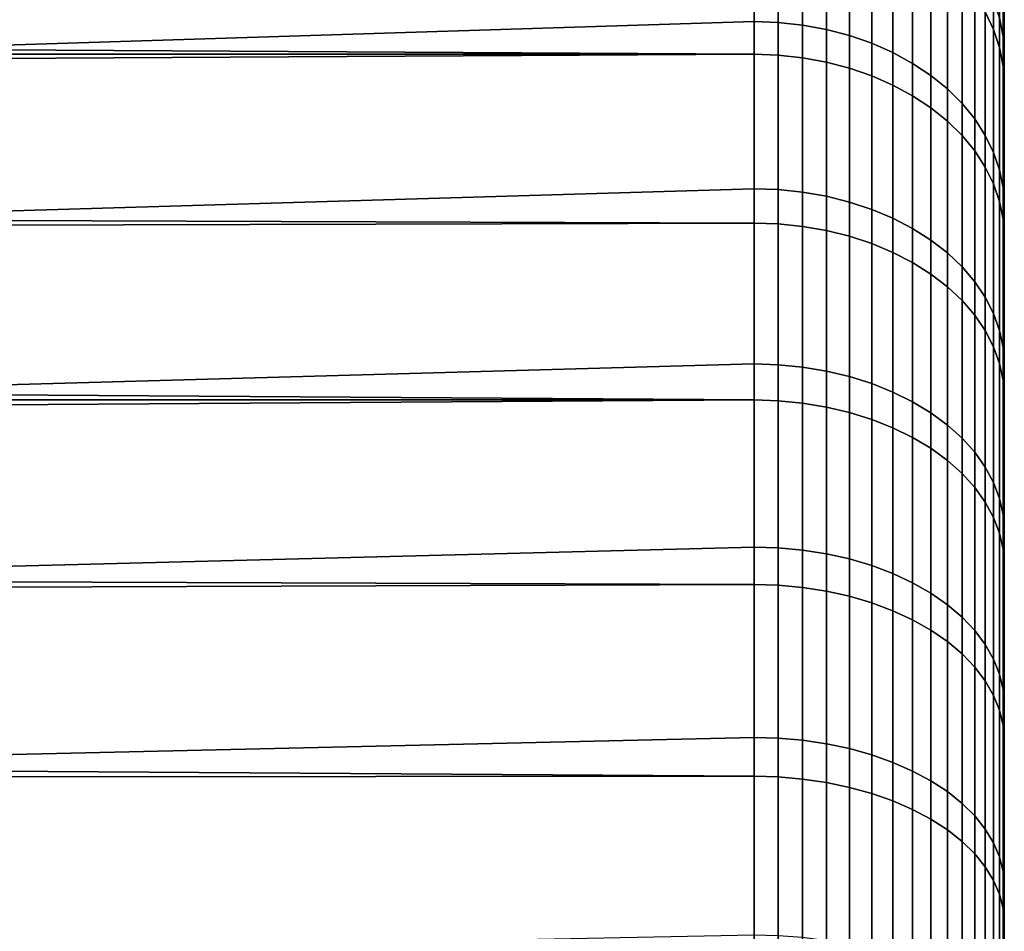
# Model space of a CAD drawing. Header units: metres. Extents: x -28 to 70, y -218 to 28.
# Tile 458 of 463: x 66.5 to 70.44, y 11.1 to 14.75. Entities that reach past the tile are written whole.
import ezdxf

# ---------------------------------------------------------------- set-up
doc = ezdxf.new("R2010")
doc.units = ezdxf.units.M
doc.layers.add('solid_10_261_432_XXX', color=7, linetype='CONTINUOUS')

msp = doc.modelspace()

# ---------------------------------------------------------------- linework, layer by layer
at = {"layer": 'solid_10_261_432_XXX'}
for points in [[(70.439003, -15.504929, 119.643333), (70.439003, 18.053864, 119.920982), (70.439003, 17.90329, 120.361771), (70.439003, -18.053864, 119.920982)], [(70.439003, 15.504929, 119.643333), (70.439003, 18.053864, 119.920982), (70.439003, -15.504929, 119.643333)], [(70.439003, -17.717447, 107.137634), (70.439003, 17.88035, 107.574028), (70.439003, 18.032492, 108.014244), (70.439003, -17.88035, 107.574028)], [(70.439003, 15.504929, 108.356667), (70.439003, -18.032492, 108.014244), (70.439003, -17.88035, 107.574028), (70.439003, 18.032492, 108.014244)], [(70.439003, -18.053864, 119.920982), (70.439003, 17.90329, 120.361771), (70.439003, 17.74197, 120.798706), (70.439003, -17.90329, 120.361771)], [(70.439003, -17.543905, 106.705391), (70.439003, 17.717447, 107.137634), (70.439003, 17.88035, 107.574028), (70.439003, -17.717447, 107.137634)], [(70.439003, -17.90329, 120.361771), (70.439003, 17.74197, 120.798706), (70.439003, 17.569981, 121.231583), (70.439003, -17.74197, 120.798706)], [(70.439003, -17.359827, 106.277542), (70.439003, 17.543905, 106.705391), (70.439003, 17.717447, 107.137634), (70.439003, -17.543905, 106.705391)], [(70.439003, -17.74197, 120.798706), (70.439003, 17.569981, 121.231583), (70.439003, 17.387424, 121.660126), (70.439003, -17.569981, 121.231583)], [(70.439003, -17.1653, 105.854294), (70.439003, 17.359827, 106.277542), (70.439003, 17.543905, 106.705391), (70.439003, -17.359827, 106.277542)], [(70.439003, -17.569981, 121.231583), (70.439003, 17.387424, 121.660126), (70.439003, 17.194433, 122.084023), (70.439003, -17.387424, 121.660126)], [(70.439003, -16.960464, 105.435966), (70.439003, 17.1653, 105.854294), (70.439003, 17.359827, 106.277542), (70.439003, -17.1653, 105.854294)], [(70.439003, -17.387424, 121.660126), (70.439003, 17.194433, 122.084023), (70.439003, 16.991102, 122.503082), (70.439003, -17.194433, 122.084023)], [(70.439003, -16.745445, 105.022804), (70.439003, 16.960464, 105.435966), (70.439003, 17.1653, 105.854294), (70.439003, -16.960464, 105.435966)], [(70.439003, -17.194433, 122.084023), (70.439003, 16.991102, 122.503082), (70.439003, 16.777548, 122.917053), (70.439003, -16.991102, 122.503082)], [(70.439003, -16.520346, 104.614998), (70.439003, 16.745445, 105.022804), (70.439003, 16.960464, 105.435966), (70.439003, -16.745445, 105.022804)], [(70.439003, -16.991102, 122.503082), (70.439003, 16.777548, 122.917053), (70.439003, 16.55393, 123.32563), (70.439003, -16.777548, 122.917053)], [(70.439003, -16.285322, 104.212852), (70.439003, 16.520346, 104.614998), (70.439003, 16.745445, 105.022804), (70.439003, -16.520346, 104.614998)], [(70.439003, -16.777548, 122.917053), (70.439003, 16.55393, 123.32563), (70.439003, 16.320358, 123.728615), (70.439003, -16.55393, 123.32563)], [(70.439003, -16.040525, 103.816605), (70.439003, 16.285322, 104.212852), (70.439003, 16.520346, 104.614998), (70.439003, -16.285322, 104.212852)], [(70.439003, -16.55393, 123.32563), (70.439003, 16.320358, 123.728615), (70.439003, 16.076962, 124.125771), (70.439003, -16.320358, 123.728615)], [(70.439003, -15.786071, 103.426453), (70.439003, 16.040525, 103.816605), (70.439003, 16.285322, 104.212852), (70.439003, -16.040525, 103.816605)], [(70.439003, -16.320358, 123.728615), (70.439003, 16.076962, 124.125771), (70.439003, 15.823925, 124.516815), (70.439003, -16.076962, 124.125771)], [(70.439003, -15.52213, 103.042656), (70.439003, 15.786071, 103.426453), (70.439003, 16.040525, 103.816605), (70.439003, -15.786071, 103.426453)], [(70.439003, 15.999998, 114), (70.439003, -15.980102, 113.202301), (70.439003, -15.920509, 112.407097), (70.439003, 15.980102, 113.202301)], [(70.439003, 15.980102, 114.797699), (70.439003, -15.999998, 114), (70.439003, -15.980102, 113.202301), (70.439003, 15.999998, 114)], [(70.439003, 15.980102, 113.202301), (70.439003, -15.920509, 112.407097), (70.439003, -15.82128, 111.615257), (70.439003, 15.920509, 112.407097)], [(70.439003, 15.920509, 115.592903), (70.439003, -15.980102, 114.797699), (70.439003, -15.999998, 114), (70.439003, 15.980102, 114.797699)], [(70.439003, 15.920509, 112.407097), (70.439003, -15.82128, 111.615257), (70.439003, -15.68274, 110.829567), (70.439003, 15.82128, 111.615257)], [(70.439003, 15.82128, 116.384743), (70.439003, -15.920509, 115.592903), (70.439003, -15.980102, 114.797699), (70.439003, 15.920509, 115.592903)], [(70.439003, -16.076962, 124.125771), (70.439003, 15.823925, 124.516815), (70.439003, 15.561374, 124.901543), (70.439003, -15.823925, 124.516815)], [(70.439003, 15.82128, 111.615257), (70.439003, -15.68274, 110.829567), (70.439003, -15.505278, 110.052048), (70.439003, 15.68274, 110.829567)], [(70.439003, 15.68274, 117.170433), (70.439003, -15.82128, 116.384743), (70.439003, -15.920509, 115.592903), (70.439003, 15.82128, 116.384743)], [(70.439003, -15.248879, 102.665466), (70.439003, 15.52213, 103.042656), (70.439003, 15.786071, 103.426453), (70.439003, -15.52213, 103.042656)], [(70.439003, 15.68274, 110.829567), (70.439003, -15.505278, 110.052048), (70.439003, -15.289124, 109.283791), (70.439003, 15.505278, 110.052048)], [(70.439003, 15.505278, 117.947952), (70.439003, -15.68274, 117.170433), (70.439003, -15.82128, 116.384743), (70.439003, 15.68274, 117.170433)], [(70.439003, -15.823925, 124.516815), (70.439003, 15.561374, 124.901543), (70.439003, 15.289451, 125.279747), (70.439003, -15.561374, 124.901543)], [(70.439003, -14.966446, 102.295067), (70.439003, 15.248879, 102.665466), (70.439003, 15.52213, 103.042656), (70.439003, -15.248879, 102.665466)], [(70.439003, 15.505278, 110.052048), (70.439003, -15.289124, 109.283791), (70.439003, -15.035082, 108.527679), (70.439003, 15.289124, 109.283791)], [(70.439003, 15.289124, 118.716209), (70.439003, -15.505278, 117.947952), (70.439003, -15.68274, 117.170433), (70.439003, 15.505278, 117.947952)], [(70.439003, 15.504929, 108.356667), (70.439003, -15.504929, 108.356667), (70.439003, -18.032492, 108.014244)], [(70.439003, 15.504929, 119.643333), (70.439003, -15.504929, 119.643333), (70.439003, -15.035082, 119.472321)], [(70.439003, 15.504929, 108.356667), (70.439003, 15.035082, 108.527679), (70.439003, -15.504929, 108.356667)], [(70.439003, 15.035082, 119.472321), (70.439003, 15.504929, 119.643333), (70.439003, -15.035082, 119.472321)], [(69.439003, 15.375732, 126.790108), (64.5, 15.214501, 126.981483), (64.5, 14.58655, 127.683296), (69.439003, 14.741846, 127.515839)], [(69.535652, 14.738396, 127.51268), (69.535652, 15.372133, 126.787117), (69.439003, 15.375732, 126.790108), (69.439003, 14.741846, 127.515839)], [(69.535652, 15.372133, 126.787117), (69.535652, 14.738396, 127.51268), (69.632835, 14.727866, 127.503021), (69.632835, 15.361151, 126.777977)], [(69.632835, 15.361151, 126.777977), (69.632835, 14.727866, 127.503021), (69.728157, 14.710359, 127.486977), (69.728157, 15.342891, 126.762787)], [(70.36277, 14.781319, 101.461594), (70.36277, 15.36808, 102.188095), (70.395882, 15.294754, 102.244453), (70.395882, 14.710792, 101.521423)], [(69.728157, 15.342891, 126.762787), (69.728157, 14.710359, 127.486977), (69.820686, 14.686043, 127.464676), (69.820686, 15.31753, 126.741692)], [(69.820686, 15.31753, 126.741692), (69.820686, 14.686043, 127.464676), (69.909531, 14.655152, 127.436356), (69.909531, 15.285311, 126.71489)], [(70.419769, 15.331126, 125.5504), (70.419769, 14.757003, 126.275429), (70.434181, 14.6823, 126.213287), (70.434181, 15.253517, 125.491928)], [(69.909531, 15.285311, 126.71489), (69.909531, 14.655152, 127.436356), (69.993835, 14.617985, 127.402283), (69.993835, 15.246546, 126.682648)], [(70.395882, 14.710792, 101.521423), (70.395882, 15.294754, 102.244453), (70.419769, 15.219205, 102.302521), (70.419769, 14.638127, 101.583061)], [(70.439003, -15.561374, 124.901543), (70.439003, 15.289451, 125.279747), (70.439003, 15.008364, 125.651138), (70.439003, -15.289451, 125.279747)], [(70.439003, 15.035082, 108.527679), (70.439003, 15.289124, 109.283791), (70.439003, -15.035082, 108.527679)], [(70.439003, 15.035082, 119.472321), (70.439003, -15.289124, 118.716209), (70.439003, -15.505278, 117.947952), (70.439003, 15.289124, 118.716209)], [(23.251406, 14.881578, 100.638168), (23.05105, 15.13035, 100.920532), (69.439003, 15.251874, 101.062447), (69.439003, 14.61103, 100.34285)], [(69.535652, 15.248302, 101.065468), (69.535652, 14.607608, 100.346046), (69.439003, 14.61103, 100.34285), (69.439003, 15.251874, 101.062447)], [(69.535652, 14.607608, 100.346046), (69.535652, 15.248302, 101.065468), (69.632835, 15.237409, 101.074715), (69.632835, 14.597172, 100.355797)], [(69.632835, 14.597172, 100.355797), (69.632835, 15.237409, 101.074715), (69.728157, 15.219296, 101.09008), (69.728157, 14.579821, 100.372017)], [(69.993835, 15.246546, 126.682648), (69.993835, 14.617985, 127.402283), (70.072784, 14.574901, 127.362778), (70.072784, 15.201609, 126.645264)], [(70.434181, 15.253517, 125.491928), (70.434181, 14.6823, 126.213287), (70.439003, 15.008364, 125.651138)], [(70.439003, -14.675014, 101.931694), (70.439003, 14.966446, 102.295067), (70.439003, 15.248879, 102.665466), (70.439003, -14.966446, 102.295067)], [(69.728157, 14.579821, 100.372017), (69.728157, 15.219296, 101.09008), (69.820686, 15.194139, 101.11142), (69.820686, 14.555719, 100.394547)], [(69.820686, 14.555719, 100.394547), (69.820686, 15.194139, 101.11142), (69.909531, 15.162179, 101.138527), (69.909531, 14.525104, 100.423164)], [(70.072784, 15.201609, 126.645264), (70.072784, 14.574901, 127.362778), (70.145622, 14.526315, 127.318237), (70.145622, 15.150933, 126.603111)], [(70.419769, 14.638127, 101.583061), (70.419769, 15.219205, 102.302521), (70.434181, 15.142162, 102.36174), (70.434181, 14.564027, 101.645912)], [(69.909531, 14.525104, 100.423164), (69.909531, 15.162179, 101.138527), (69.993835, 15.123727, 101.171143), (69.993835, 14.488266, 100.457596)], [(70.145622, 15.150933, 126.603111), (70.145622, 14.526315, 127.318237), (70.211639, 14.472695, 127.269073), (70.211639, 15.095009, 126.556595)], [(69.993835, 14.488266, 100.457596), (69.993835, 15.123727, 101.171143), (70.072784, 15.079152, 101.208954), (70.072784, 14.445564, 100.497505)], [(70.434181, 15.142162, 102.36174), (70.439003, 14.966446, 102.295067), (70.439003, 14.675014, 101.931694)], [(70.434181, 14.564027, 101.645912), (70.434181, 15.142162, 102.36174), (70.439003, 14.675014, 101.931694)], [(70.072784, 14.445564, 100.497505), (70.072784, 15.079152, 101.208954), (70.145622, 15.028885, 101.251595), (70.145622, 14.397409, 100.542519)], [(70.211639, 15.095009, 126.556595), (70.211639, 14.472695, 127.269073), (70.270195, 14.414561, 127.215775), (70.270195, 15.034374, 126.506157)], [(70.270195, 15.034374, 126.506157), (70.270195, 14.414561, 127.215775), (70.32074, 14.352472, 127.158852), (70.32074, 14.969616, 126.452286)], [(70.439003, 15.035082, 108.527679), (70.439003, -15.035082, 108.527679), (70.439003, -15.504929, 108.356667)], [(70.439003, 15.035082, 119.472321), (70.439003, -15.035082, 119.472321), (70.439003, -15.289124, 118.716209)], [(70.145622, 14.397409, 100.542519), (70.145622, 15.028885, 101.251595), (70.211639, 14.973411, 101.298653), (70.211639, 14.344266, 100.592194)], [(70.434181, 14.6823, 126.213287), (70.439003, 14.718255, 126.015533), (70.439003, 15.008364, 125.651138)], [(70.439003, -15.289451, 125.279747), (70.439003, 15.008364, 125.651138), (70.439003, 14.718255, 126.015533), (70.439003, -15.008364, 125.651138)], [(70.211639, 14.344266, 100.592194), (70.211639, 14.973411, 101.298653), (70.270195, 14.913264, 101.34967), (70.270195, 14.286648, 100.646049)], [(70.32074, 14.969616, 126.452286), (70.32074, 14.352472, 127.158852), (70.36277, 14.287027, 127.098846), (70.36277, 14.901357, 126.395508)], [(70.439003, -14.374786, 101.575607), (70.439003, 14.675014, 101.931694), (70.439003, 14.966446, 102.295067), (70.439003, -14.675014, 101.931694)], [(70.270195, 14.286648, 100.646049), (70.270195, 14.913264, 101.34967), (70.32074, 14.849028, 101.40416), (70.32074, 14.225109, 100.703568)], [(23.455997, 14.625818, 100.358688), (23.251406, 14.881578, 100.638168), (69.439003, 14.61103, 100.34285)], [(70.36277, 14.901357, 126.395508), (70.36277, 14.287027, 127.098846), (70.395882, 14.218859, 127.036346), (70.395882, 14.830257, 126.336365)], [(70.32074, 14.225109, 100.703568), (70.32074, 14.849028, 101.40416), (70.36277, 14.781319, 101.461594), (70.36277, 14.160246, 100.764198)], [(70.395882, 14.830257, 126.336365), (70.395882, 14.218859, 127.036346), (70.419769, 14.148624, 126.971954), (70.419769, 14.757003, 126.275429)], [(70.36277, 14.160246, 100.764198), (70.36277, 14.781319, 101.461594), (70.395882, 14.710792, 101.521423), (70.395882, 14.092682, 100.827354)], [(70.419769, 14.757003, 126.275429), (70.419769, 14.148624, 126.971954), (70.434181, 14.077002, 126.906288), (70.434181, 14.6823, 126.213287)], [(69.439003, 14.741846, 127.515839), (64.5, 14.58655, 127.683296), (64.5, 13.926257, 128.354767), (69.439003, 14.07374, 128.210205)], [(69.535652, 14.070446, 128.206879), (69.535652, 14.738396, 127.51268), (69.439003, 14.741846, 127.515839), (69.439003, 14.07374, 128.210205)], [(69.535652, 14.738396, 127.51268), (69.535652, 14.070446, 128.206879), (69.632835, 14.060393, 128.196732), (69.632835, 14.727866, 127.503021)], [(69.632835, 14.727866, 127.503021), (69.632835, 14.060393, 128.196732), (69.728157, 14.043679, 128.179855), (69.728157, 14.710359, 127.486977)], [(70.434181, 14.6823, 126.213287), (70.439003, 14.419275, 126.372734), (70.439003, 14.718255, 126.015533)], [(70.439003, -15.008364, 125.651138), (70.439003, 14.718255, 126.015533), (70.439003, 14.419275, 126.372734), (70.439003, -14.718255, 126.015533)], [(69.728157, 14.710359, 127.486977), (69.728157, 14.043679, 128.179855), (69.820686, 14.020466, 128.156418), (69.820686, 14.686043, 127.464676)], [(69.820686, 14.686043, 127.464676), (69.820686, 14.020466, 128.156418), (69.909531, 13.990974, 128.126633), (69.909531, 14.655152, 127.436356)], [(70.395882, 14.092682, 100.827354), (70.395882, 14.710792, 101.521423), (70.419769, 14.638127, 101.583061), (70.419769, 14.02307, 100.892418)], [(70.434181, 14.6823, 126.213287), (70.434181, 14.077002, 126.906288), (70.439003, 14.419275, 126.372734)], [(69.909531, 14.655152, 127.436356), (69.909531, 13.990974, 128.126633), (69.993835, 13.955493, 128.090805), (69.993835, 14.617985, 127.402283)], [(70.419769, 14.02307, 100.892418), (70.419769, 14.638127, 101.583061), (70.434181, 14.564027, 101.645912), (70.434181, 13.952084, 100.958771)], [(70.434181, 14.564027, 101.645912), (70.439003, 14.675014, 101.931694), (70.439003, 14.374786, 101.575607)], [(70.439003, -14.374786, 101.575607), (70.439003, 14.374786, 101.575607), (70.439003, 14.675014, 101.931694)], [(23.664925, 14.363021, 100.082253), (23.455997, 14.625818, 100.358688), (69.439003, 14.61103, 100.34285)], [(23.877626, 14.093331, 99.809227), (23.664925, 14.363021, 100.082253), (69.439003, 14.61103, 100.34285), (69.439003, 13.936269, 99.654953)], [(69.535652, 14.607608, 100.346046), (69.535652, 13.933005, 99.65831), (69.439003, 13.936269, 99.654953), (69.439003, 14.61103, 100.34285)], [(69.535652, 13.933005, 99.65831), (69.535652, 14.607608, 100.346046), (69.632835, 14.597172, 100.355797), (69.632835, 13.923052, 99.668556)], [(69.632835, 13.923052, 99.668556), (69.632835, 14.597172, 100.355797), (69.728157, 14.579821, 100.372017), (69.728157, 13.906501, 99.685593)], [(69.993835, 14.617985, 127.402283), (69.993835, 13.955493, 128.090805), (70.072784, 13.914361, 128.049271), (70.072784, 14.574901, 127.362778)], [(69.728157, 13.906501, 99.685593), (69.728157, 14.579821, 100.372017), (69.820686, 14.555719, 100.394547), (69.820686, 13.883513, 99.709251)], [(70.072784, 14.574901, 127.362778), (70.072784, 13.914361, 128.049271), (70.145622, 13.867976, 128.002441), (70.145622, 14.526315, 127.318237)], [(70.434181, 14.564027, 101.645912), (70.439003, 14.374786, 101.575607), (70.439003, 14.065903, 101.226967)], [(70.434181, 13.952084, 100.958771), (70.434181, 14.564027, 101.645912), (70.439003, 14.065903, 101.226967)], [(69.820686, 13.883513, 99.709251), (69.820686, 14.555719, 100.394547), (69.909531, 14.525104, 100.423164), (69.909531, 13.854311, 99.739311)], [(69.909531, 13.854311, 99.739311), (69.909531, 14.525104, 100.423164), (69.993835, 14.488266, 100.457596), (69.993835, 13.819175, 99.775475)], [(70.145622, 14.526315, 127.318237), (70.145622, 13.867976, 128.002441), (70.211639, 13.816788, 127.95076), (70.211639, 14.472695, 127.269073)], [(69.993835, 13.819175, 99.775475), (69.993835, 14.488266, 100.457596), (70.072784, 14.445564, 100.497505), (70.072784, 13.778445, 99.817406)], [(70.072784, 13.778445, 99.817406), (70.072784, 14.445564, 100.497505), (70.145622, 14.397409, 100.542519), (70.145622, 13.732514, 99.864677)], [(70.211639, 14.472695, 127.269073), (70.211639, 13.816788, 127.95076), (70.270195, 13.761288, 127.894722), (70.270195, 14.414561, 127.215775)], [(70.270195, 14.414561, 127.215775), (70.270195, 13.761288, 127.894722), (70.32074, 13.702012, 127.834869), (70.32074, 14.352472, 127.158852)], [(70.434181, 14.077002, 126.906288), (70.439003, 14.111656, 126.722466), (70.439003, 14.419275, 126.372734)], [(70.439003, -14.419275, 126.372734), (70.439003, 14.419275, 126.372734), (70.439003, 14.111656, 126.722466)], [(70.439003, -14.419275, 126.372734), (70.439003, -14.718255, 126.015533), (70.439003, 14.419275, 126.372734)], [(70.145622, 13.732514, 99.864677), (70.145622, 14.397409, 100.542519), (70.211639, 14.344266, 100.592194), (70.211639, 13.681825, 99.916855)], [(70.439003, -14.065903, 101.226967), (70.439003, 14.065903, 101.226967), (70.439003, 14.374786, 101.575607)], [(70.439003, -14.374786, 101.575607), (70.439003, -14.065903, 101.226967), (70.439003, 14.374786, 101.575607)], [(70.211639, 13.681825, 99.916855), (70.211639, 14.344266, 100.592194), (70.270195, 14.286648, 100.646049), (70.270195, 13.626867, 99.973427)], [(70.32074, 14.352472, 127.158852), (70.32074, 13.702012, 127.834869), (70.36277, 13.639534, 127.77179), (70.36277, 14.287027, 127.098846)], [(70.270195, 13.626867, 99.973427), (70.270195, 14.286648, 100.646049), (70.32074, 14.225109, 100.703568), (70.32074, 13.568172, 100.033844)], [(70.36277, 14.287027, 127.098846), (70.36277, 13.639534, 127.77179), (70.395882, 13.574454, 127.706078), (70.395882, 14.218859, 127.036346)], [(70.32074, 13.568172, 100.033844), (70.32074, 14.225109, 100.703568), (70.36277, 14.160246, 100.764198), (70.36277, 13.506303, 100.097527)], [(70.395882, 14.218859, 127.036346), (70.395882, 13.574454, 127.706078), (70.419769, 13.507403, 127.638374), (70.419769, 14.148624, 126.971954)], [(70.36277, 13.506303, 100.097527), (70.36277, 14.160246, 100.764198), (70.395882, 14.092682, 100.827354), (70.395882, 13.441859, 100.163864)], [(70.419769, 14.148624, 126.971954), (70.419769, 13.507403, 127.638374), (70.434181, 13.439027, 127.569336), (70.434181, 14.077002, 126.906288)], [(24.094166, 13.81676, 99.53981), (23.877626, 14.093331, 99.809227), (69.439003, 13.936269, 99.654953)], [(70.395882, 13.441859, 100.163864), (70.395882, 14.092682, 100.827354), (70.419769, 14.02307, 100.892418), (70.419769, 13.375463, 100.232208)], [(70.434181, 14.077002, 126.906288), (70.439003, 13.795555, 127.06456), (70.439003, 14.111656, 126.722466)], [(70.439003, -14.111656, 126.722466), (70.439003, 14.111656, 126.722466), (70.439003, 13.795555, 127.06456)], [(70.439003, -14.111656, 126.722466), (70.439003, -14.419275, 126.372734), (70.439003, 14.111656, 126.722466)], [(69.439003, 14.07374, 128.210205), (64.5, 13.926257, 128.354767), (64.5, 13.235088, 128.994415), (69.439003, 13.372965, 128.871582)], [(69.535652, 13.369835, 128.868103), (69.535652, 14.070446, 128.206879), (69.439003, 14.07374, 128.210205), (69.439003, 13.372965, 128.871582)], [(69.535652, 14.070446, 128.206879), (69.535652, 13.369835, 128.868103), (69.632835, 13.360283, 128.857468), (69.632835, 14.060393, 128.196732)], [(69.632835, 14.060393, 128.196732), (69.632835, 13.360283, 128.857468), (69.728157, 13.344401, 128.839813), (69.728157, 14.043679, 128.179855)], [(70.434181, 14.077002, 126.906288), (70.434181, 13.439027, 127.569336), (70.439003, 13.795555, 127.06456)], [(70.434181, 13.952084, 100.958771), (70.439003, 14.065903, 101.226967), (70.439003, 13.748555, 100.885994)], [(70.439003, -13.748555, 100.885994), (70.439003, 13.748555, 100.885994), (70.439003, 14.065903, 101.226967)], [(70.439003, -14.065903, 101.226967), (70.439003, -13.748555, 100.885994), (70.439003, 14.065903, 101.226967)], [(69.728157, 14.043679, 128.179855), (69.728157, 13.344401, 128.839813), (69.820686, 13.322344, 128.815277), (69.820686, 14.020466, 128.156418)], [(69.820686, 14.020466, 128.156418), (69.820686, 13.322344, 128.815277), (69.909531, 13.294321, 128.784119), (69.909531, 13.990974, 128.126633)], [(70.419769, 13.375463, 100.232208), (70.419769, 14.02307, 100.892418), (70.434181, 13.952084, 100.958771), (70.434181, 13.307754, 100.301903)], [(69.909531, 13.990974, 128.126633), (69.909531, 13.294321, 128.784119), (69.993835, 13.260606, 128.746628), (69.993835, 13.955493, 128.090805)], [(24.31414, 13.533371, 99.274246), (24.094166, 13.81676, 99.53981), (69.439003, 13.936269, 99.654953), (69.439003, 13.229159, 99.000359)], [(69.535652, 13.933005, 99.65831), (69.535652, 13.226061, 99.003868), (69.439003, 13.229159, 99.000359), (69.439003, 13.936269, 99.654953)], [(69.535652, 13.226061, 99.003868), (69.535652, 13.933005, 99.65831), (69.632835, 13.923052, 99.668556), (69.632835, 13.216612, 99.01458)], [(69.993835, 13.955493, 128.090805), (69.993835, 13.260606, 128.746628), (70.072784, 13.221522, 128.703156), (70.072784, 13.914361, 128.049271)], [(70.434181, 13.952084, 100.958771), (70.439003, 13.748555, 100.885994), (70.439003, 13.422973, 100.552925)], [(70.434181, 13.307754, 100.301903), (70.434181, 13.952084, 100.958771), (70.439003, 13.422973, 100.552925)], [(69.632835, 13.216612, 99.01458), (69.632835, 13.923052, 99.668556), (69.728157, 13.906501, 99.685593), (69.728157, 13.200901, 99.032394)], [(69.728157, 13.200901, 99.032394), (69.728157, 13.906501, 99.685593), (69.820686, 13.883513, 99.709251), (69.820686, 13.17908, 99.057137)], [(70.072784, 13.914361, 128.049271), (70.072784, 13.221522, 128.703156), (70.145622, 13.177447, 128.654144), (70.145622, 13.867976, 128.002441)], [(69.820686, 13.17908, 99.057137), (69.820686, 13.883513, 99.709251), (69.909531, 13.854311, 99.739311), (69.909531, 13.15136, 99.088562)], [(69.909531, 13.15136, 99.088562), (69.909531, 13.854311, 99.739311), (69.993835, 13.819175, 99.775475), (69.993835, 13.118006, 99.126381)], [(70.145622, 13.867976, 128.002441), (70.145622, 13.177447, 128.654144), (70.211639, 13.128807, 128.600052), (70.211639, 13.816788, 127.95076)], [(69.993835, 13.118006, 99.126381), (69.993835, 13.819175, 99.775475), (70.072784, 13.778445, 99.817406), (70.072784, 13.079343, 99.170219)], [(70.211639, 13.816788, 127.95076), (70.211639, 13.128807, 128.600052), (70.270195, 13.076071, 128.541412), (70.270195, 13.761288, 127.894722)], [(70.072784, 13.079343, 99.170219), (70.072784, 13.778445, 99.817406), (70.145622, 13.732514, 99.864677), (70.145622, 13.035742, 99.21965)], [(70.434181, 13.439027, 127.569336), (70.439003, 13.471134, 127.398827), (70.439003, 13.795555, 127.06456)], [(70.439003, -13.795555, 127.06456), (70.439003, 13.795555, 127.06456), (70.439003, 13.471134, 127.398827)], [(70.439003, -13.795555, 127.06456), (70.439003, -14.111656, 126.722466), (70.439003, 13.795555, 127.06456)], [(70.145622, 13.035742, 99.21965), (70.145622, 13.732514, 99.864677), (70.211639, 13.681825, 99.916855), (70.211639, 12.987625, 99.274208)], [(70.270195, 13.761288, 127.894722), (70.270195, 13.076071, 128.541412), (70.32074, 13.019747, 128.478775), (70.32074, 13.702012, 127.834869)], [(70.439003, -13.422973, 100.552925), (70.439003, 13.422973, 100.552925), (70.439003, 13.748555, 100.885994)], [(70.439003, -13.748555, 100.885994), (70.439003, -13.422973, 100.552925), (70.439003, 13.748555, 100.885994)], [(70.32074, 13.702012, 127.834869), (70.32074, 13.019747, 128.478775), (70.36277, 12.96038, 128.41275), (70.36277, 13.639534, 127.77179)], [(70.211639, 12.987625, 99.274208), (70.211639, 13.681825, 99.916855), (70.270195, 13.626867, 99.973427), (70.270195, 12.935455, 99.333359)], [(70.270195, 12.935455, 99.333359), (70.270195, 13.626867, 99.973427), (70.32074, 13.568172, 100.033844), (70.32074, 12.879738, 99.396538)], [(70.36277, 13.639534, 127.77179), (70.36277, 12.96038, 128.41275), (70.395882, 12.89854, 128.343994), (70.395882, 13.574454, 127.706078)], [(70.395882, 13.574454, 127.706078), (70.395882, 12.89854, 128.343994), (70.419769, 12.834828, 128.273132), (70.419769, 13.507403, 127.638374)], [(70.32074, 12.879738, 99.396538), (70.32074, 13.568172, 100.033844), (70.36277, 13.506303, 100.097527), (70.36277, 12.821009, 99.463127)], [(24.53726, 13.24317, 99.012726), (24.31414, 13.533371, 99.274246), (69.439003, 13.229159, 99.000359)], [(70.36277, 12.821009, 99.463127), (70.36277, 13.506303, 100.097527), (70.395882, 13.441859, 100.163864), (70.395882, 12.759835, 99.532486)], [(70.419769, 13.507403, 127.638374), (70.419769, 12.834828, 128.273132), (70.434181, 12.769855, 128.200882), (70.434181, 13.439027, 127.569336)], [(70.434181, 13.439027, 127.569336), (70.439003, 13.138649, 127.725006), (70.439003, 13.471134, 127.398827)], [(70.439003, -13.471134, 127.398827), (70.439003, 13.471134, 127.398827), (70.439003, 13.138649, 127.725006)], [(70.439003, -13.471134, 127.398827), (70.439003, -13.795555, 127.06456), (70.439003, 13.471134, 127.398827)], [(70.395882, 12.759835, 99.532486), (70.395882, 13.441859, 100.163864), (70.419769, 13.375463, 100.232208), (70.419769, 12.696807, 99.603951)], [(70.434181, 13.439027, 127.569336), (70.434181, 12.769855, 128.200882), (70.439003, 13.138649, 127.725006)], [(70.434181, 13.307754, 100.301903), (70.439003, 13.422973, 100.552925), (70.439003, 13.089309, 100.227928)], [(70.439003, -13.089309, 100.227928), (70.439003, 13.089309, 100.227928), (70.439003, 13.422973, 100.552925)], [(70.439003, -13.422973, 100.552925), (70.439003, -13.089309, 100.227928), (70.439003, 13.422973, 100.552925)], [(69.439003, 13.372965, 128.871582), (64.5, 13.235088, 128.994415), (64.5, 12.514575, 129.600815), (69.439003, 12.641149, 129.498428)], [(69.535652, 12.638189, 129.494797), (69.535652, 13.369835, 128.868103), (69.439003, 13.372965, 128.871582), (69.439003, 12.641149, 129.498428)], [(69.535652, 13.369835, 128.868103), (69.535652, 12.638189, 129.494797), (69.632835, 12.629161, 129.483734), (69.632835, 13.360283, 128.857468)], [(69.632835, 13.360283, 128.857468), (69.632835, 12.629161, 129.483734), (69.728157, 12.614148, 129.465332), (69.728157, 13.344401, 128.839813)], [(69.728157, 13.344401, 128.839813), (69.728157, 12.614148, 129.465332), (69.820686, 12.593297, 129.439758), (69.820686, 13.322344, 128.815277)], [(70.419769, 12.696807, 99.603951), (70.419769, 13.375463, 100.232208), (70.434181, 13.307754, 100.301903), (70.434181, 12.632534, 99.676826)], [(69.820686, 13.322344, 128.815277), (69.820686, 12.593297, 129.439758), (69.909531, 12.566808, 129.407288), (69.909531, 13.294321, 128.784119)], [(70.434181, 13.307754, 100.301903), (70.439003, 13.089309, 100.227928), (70.439003, 12.747762, 99.911194)], [(70.434181, 12.632534, 99.676826), (70.434181, 13.307754, 100.301903), (70.439003, 12.747762, 99.911194)], [(69.909531, 13.294321, 128.784119), (69.909531, 12.566808, 129.407288), (69.993835, 12.534938, 129.36821), (69.993835, 13.260606, 128.746628)], [(69.993835, 13.260606, 128.746628), (69.993835, 12.534938, 129.36821), (70.072784, 12.497993, 129.322922), (70.072784, 13.221522, 128.703156)], [(24.763456, 12.946264, 98.755516), (24.53726, 13.24317, 99.012726), (69.439003, 13.229159, 99.000359)], [(24.991659, 12.643182, 98.503227), (24.763456, 12.946264, 98.755516), (69.439003, 13.229159, 99.000359), (69.439003, 12.491341, 98.380577)], [(69.535652, 13.226061, 99.003868), (69.535652, 12.488415, 98.384232), (69.439003, 12.491341, 98.380577), (69.439003, 13.229159, 99.000359)], [(69.535652, 12.488415, 98.384232), (69.535652, 13.226061, 99.003868), (69.632835, 13.216612, 99.01458), (69.632835, 12.479493, 98.395386)], [(70.072784, 13.221522, 128.703156), (70.072784, 12.497993, 129.322922), (70.145622, 12.45633, 129.271835), (70.145622, 13.177447, 128.654144)], [(69.632835, 12.479493, 98.395386), (69.632835, 13.216612, 99.01458), (69.728157, 13.200901, 99.032394), (69.728157, 12.464659, 98.413933)], [(69.728157, 12.464659, 98.413933), (69.728157, 13.200901, 99.032394), (69.820686, 13.17908, 99.057137), (69.820686, 12.444055, 98.439697)], [(69.820686, 12.444055, 98.439697), (69.820686, 13.17908, 99.057137), (69.909531, 13.15136, 99.088562), (69.909531, 12.41788, 98.472427)], [(69.909531, 12.41788, 98.472427), (69.909531, 13.15136, 99.088562), (69.993835, 13.118006, 99.126381), (69.993835, 12.386387, 98.51181)], [(70.145622, 13.177447, 128.654144), (70.145622, 12.45633, 129.271835), (70.211639, 12.410352, 129.215469), (70.211639, 13.128807, 128.600052)], [(69.993835, 12.386387, 98.51181), (69.993835, 13.118006, 99.126381), (70.072784, 13.079343, 99.170219), (70.072784, 12.34988, 98.557457)], [(70.211639, 13.128807, 128.600052), (70.211639, 12.410352, 129.215469), (70.270195, 12.360501, 129.154343), (70.270195, 13.076071, 128.541412)], [(70.434181, 12.769855, 128.200882), (70.439003, 12.798274, 128.042938), (70.439003, 13.138649, 127.725006)], [(70.439003, -13.138649, 127.725006), (70.439003, 13.138649, 127.725006), (70.439003, 12.798274, 128.042938)], [(70.439003, -13.138649, 127.725006), (70.439003, -13.471134, 127.398827), (70.439003, 13.138649, 127.725006)], [(70.072784, 12.34988, 98.557457), (70.072784, 13.079343, 99.170219), (70.145622, 13.035742, 99.21965), (70.145622, 12.308711, 98.60894)], [(70.270195, 13.076071, 128.541412), (70.270195, 12.360501, 129.154343), (70.32074, 12.30726, 129.089081), (70.32074, 13.019747, 128.478775)], [(70.439003, -12.747762, 99.911194), (70.439003, 12.747762, 99.911194), (70.439003, 13.089309, 100.227928)], [(70.439003, -13.089309, 100.227928), (70.439003, -12.747762, 99.911194), (70.439003, 13.089309, 100.227928)], [(70.145622, 12.308711, 98.60894), (70.145622, 13.035742, 99.21965), (70.211639, 12.987625, 99.274208), (70.211639, 12.263277, 98.665749)], [(70.211639, 12.263277, 98.665749), (70.211639, 12.987625, 99.274208), (70.270195, 12.935455, 99.333359), (70.270195, 12.214018, 98.727341)], [(70.32074, 13.019747, 128.478775), (70.32074, 12.30726, 129.089081), (70.36277, 12.251141, 129.020264), (70.36277, 12.96038, 128.41275)], [(70.36277, 12.96038, 128.41275), (70.36277, 12.251141, 129.020264), (70.395882, 12.192686, 128.948608), (70.395882, 12.89854, 128.343994)], [(70.270195, 12.214018, 98.727341), (70.270195, 12.935455, 99.333359), (70.32074, 12.879738, 99.396538), (70.32074, 12.161407, 98.793129)], [(70.32074, 12.161407, 98.793129), (70.32074, 12.879738, 99.396538), (70.36277, 12.821009, 99.463127), (70.36277, 12.105953, 98.862465)], [(70.395882, 12.89854, 128.343994), (70.395882, 12.192686, 128.948608), (70.419769, 12.132461, 128.874771), (70.419769, 12.834828, 128.273132)], [(70.419769, 12.834828, 128.273132), (70.419769, 12.132461, 128.874771), (70.434181, 12.071043, 128.799469), (70.434181, 12.769855, 128.200882)], [(70.36277, 12.105953, 98.862465), (70.36277, 12.821009, 99.463127), (70.395882, 12.759835, 99.532486), (70.395882, 12.048192, 98.934692)], [(70.434181, 12.769855, 128.200882), (70.439003, 12.450177, 128.352463), (70.439003, 12.798274, 128.042938)], [(70.439003, -12.798274, 128.042938), (70.439003, 12.798274, 128.042938), (70.439003, 12.450177, 128.352463)], [(70.439003, -12.798274, 128.042938), (70.439003, -13.138649, 127.725006), (70.439003, 12.798274, 128.042938)], [(70.395882, 12.048192, 98.934692), (70.395882, 12.759835, 99.532486), (70.419769, 12.696807, 99.603951), (70.419769, 11.988679, 99.009109)], [(70.434181, 12.769855, 128.200882), (70.434181, 12.071043, 128.799469), (70.439003, 12.450177, 128.352463)], [(70.434181, 12.632534, 99.676826), (70.439003, 12.747762, 99.911194), (70.439003, 12.398584, 99.602951)], [(70.439003, -12.398584, 99.602951), (70.439003, 12.398584, 99.602951), (70.439003, 12.747762, 99.911194)], [(70.439003, -12.747762, 99.911194), (70.439003, -12.398584, 99.602951), (70.439003, 12.747762, 99.911194)], [(70.419769, 11.988679, 99.009109), (70.419769, 12.696807, 99.603951), (70.434181, 12.632534, 99.676826), (70.434181, 11.92799, 99.084999)], [(25.222204, 12.333762, 98.255852), (24.991659, 12.643182, 98.503227), (69.439003, 12.491341, 98.380577)], [(69.439003, 12.641149, 129.498428), (64.5, 12.514575, 129.600815), (64.5, 11.766315, 130.172623), (69.439003, 11.879988, 130.08931)], [(69.535652, 11.877208, 130.085541), (69.535652, 12.638189, 129.494797), (69.439003, 12.641149, 129.498428), (69.439003, 11.879988, 130.08931)], [(69.535652, 12.638189, 129.494797), (69.535652, 11.877208, 130.085541), (69.632835, 11.868722, 130.074051), (69.632835, 12.629161, 129.483734)], [(70.434181, 12.632534, 99.676826), (70.439003, 12.398584, 99.602951), (70.439003, 12.041944, 99.303345)], [(70.434181, 11.92799, 99.084999), (70.434181, 12.632534, 99.676826), (70.439003, 12.041944, 99.303345)], [(69.632835, 12.629161, 129.483734), (69.632835, 11.868722, 130.074051), (69.728157, 11.854613, 130.054947), (69.728157, 12.614148, 129.465332)], [(69.728157, 12.614148, 129.465332), (69.728157, 11.854613, 130.054947), (69.820686, 11.835018, 130.028412), (69.820686, 12.593297, 129.439758)], [(69.820686, 12.593297, 129.439758), (69.820686, 11.835018, 130.028412), (69.909531, 11.810124, 129.99469), (69.909531, 12.566808, 129.407288)], [(69.909531, 12.566808, 129.407288), (69.909531, 11.810124, 129.99469), (69.993835, 11.780172, 129.954132), (69.993835, 12.534938, 129.36821)], [(69.993835, 12.534938, 129.36821), (69.993835, 11.780172, 129.954132), (70.072784, 11.745453, 129.907104), (70.072784, 12.497993, 129.322922)], [(25.453621, 12.019086, 98.014336), (25.222204, 12.333762, 98.255852), (69.439003, 12.491341, 98.380577), (69.439003, 11.724526, 97.79705)], [(69.535652, 12.488415, 98.384232), (69.535652, 11.721781, 97.800842), (69.439003, 11.724526, 97.79705), (69.439003, 12.491341, 98.380577)], [(69.535652, 11.721781, 97.800842), (69.535652, 12.488415, 98.384232), (69.632835, 12.479493, 98.395386), (69.632835, 11.713407, 97.812416)], [(69.632835, 11.713407, 97.812416), (69.632835, 12.479493, 98.395386), (69.728157, 12.464659, 98.413933), (69.728157, 11.699482, 97.831657)], [(70.072784, 12.497993, 129.322922), (70.072784, 11.745453, 129.907104), (70.145622, 11.706299, 129.85408), (70.145622, 12.45633, 129.271835)], [(69.728157, 11.699482, 97.831657), (69.728157, 12.464659, 98.413933), (69.820686, 12.444055, 98.439697), (69.820686, 11.680143, 97.858383)], [(69.820686, 11.680143, 97.858383), (69.820686, 12.444055, 98.439697), (69.909531, 12.41788, 98.472427), (69.909531, 11.655575, 97.892342)], [(70.145622, 12.45633, 129.271835), (70.145622, 11.706299, 129.85408), (70.211639, 11.663089, 129.795563), (70.211639, 12.410352, 129.215469)], [(70.434181, 12.071043, 128.799469), (70.439003, 12.094618, 128.653336), (70.439003, 12.450177, 128.352463)], [(70.439003, -12.450177, 128.352463), (70.439003, 12.450177, 128.352463), (70.439003, 12.094618, 128.653336)], [(70.439003, -12.450177, 128.352463), (70.439003, -12.798274, 128.042938), (70.439003, 12.450177, 128.352463)], [(69.909531, 11.655575, 97.892342), (69.909531, 12.41788, 98.472427), (69.993835, 12.386387, 98.51181), (69.993835, 11.626016, 97.933189)], [(70.211639, 12.410352, 129.215469), (70.211639, 11.663089, 129.795563), (70.270195, 11.61624, 129.732117), (70.270195, 12.360501, 129.154343)], [(70.439003, -12.041944, 99.303345), (70.439003, 12.041944, 99.303345), (70.439003, 12.398584, 99.602951)], [(70.439003, -12.398584, 99.602951), (70.439003, -12.041944, 99.303345), (70.439003, 12.398584, 99.602951)], [(69.993835, 11.626016, 97.933189), (69.993835, 12.386387, 98.51181), (70.072784, 12.34988, 98.557457), (70.072784, 11.59175, 97.980545)], [(70.270195, 12.360501, 129.154343), (70.270195, 11.61624, 129.732117), (70.32074, 11.566204, 129.664352), (70.32074, 12.30726, 129.089081)], [(70.072784, 11.59175, 97.980545), (70.072784, 12.34988, 98.557457), (70.145622, 12.308711, 98.60894), (70.145622, 11.553108, 98.033943)], [(70.145622, 11.553108, 98.033943), (70.145622, 12.308711, 98.60894), (70.211639, 12.263277, 98.665749), (70.211639, 11.510464, 98.09288)], [(70.32074, 12.30726, 129.089081), (70.32074, 11.566204, 129.664352), (70.36277, 11.513464, 129.592926), (70.36277, 12.251141, 129.020264)], [(70.211639, 11.510464, 98.09288), (70.211639, 12.263277, 98.665749), (70.270195, 12.214018, 98.727341), (70.270195, 11.464228, 98.156776)], [(70.36277, 12.251141, 129.020264), (70.36277, 11.513464, 129.592926), (70.395882, 11.458529, 129.518524), (70.395882, 12.192686, 128.948608)], [(70.270195, 11.464228, 98.156776), (70.270195, 12.214018, 98.727341), (70.32074, 12.161407, 98.793129), (70.32074, 11.414846, 98.225021)], [(70.32074, 11.414846, 98.225021), (70.32074, 12.161407, 98.793129), (70.36277, 12.105953, 98.862465), (70.36277, 11.362798, 98.296951)], [(70.395882, 12.192686, 128.948608), (70.395882, 11.458529, 129.518524), (70.419769, 11.40193, 129.441864), (70.419769, 12.132461, 128.874771)], [(70.419769, 12.132461, 128.874771), (70.419769, 11.40193, 129.441864), (70.434181, 11.344211, 129.363693), (70.434181, 12.071043, 128.799469)], [(70.36277, 11.362798, 98.296951), (70.36277, 12.105953, 98.862465), (70.395882, 12.048192, 98.934692), (70.395882, 11.308581, 98.371872)], [(70.434181, 12.071043, 128.799469), (70.439003, 11.731787, 128.945404), (70.439003, 12.094618, 128.653336)], [(70.439003, -12.094618, 128.653336), (70.439003, 12.094618, 128.653336), (70.439003, 11.731787, 128.945404)], [(70.439003, -12.094618, 128.653336), (70.439003, -12.450177, 128.352463), (70.439003, 12.094618, 128.653336)], [(70.395882, 11.308581, 98.371872), (70.395882, 12.048192, 98.934692), (70.419769, 11.988679, 99.009109), (70.419769, 11.252722, 98.449066)], [(70.434181, 12.071043, 128.799469), (70.434181, 11.344211, 129.363693), (70.439003, 11.731787, 128.945404)], [(70.434181, 11.92799, 99.084999), (70.439003, 12.041944, 99.303345), (70.439003, 11.678044, 99.012566)], [(70.439003, -11.678044, 99.012566), (70.439003, 11.678044, 99.012566), (70.439003, 12.041944, 99.303345)], [(70.439003, -12.041944, 99.303345), (70.439003, -11.678044, 99.012566), (70.439003, 12.041944, 99.303345)], [(25.685627, 11.699456, 97.778938), (25.453621, 12.019086, 98.014336), (69.439003, 11.724526, 97.79705)], [(70.419769, 11.252722, 98.449066), (70.419769, 11.988679, 99.009109), (70.434181, 11.92799, 99.084999), (70.434181, 11.195759, 98.527794)], [(70.434181, 11.92799, 99.084999), (70.439003, 11.678044, 99.012566), (70.439003, 11.30716, 98.730812)], [(70.434181, 11.195759, 98.527794), (70.434181, 11.92799, 99.084999), (70.439003, 11.30716, 98.730812)], [(69.439003, 11.879988, 130.08931), (64.5, 11.766315, 130.172623), (64.5, 10.991968, 130.708572), (69.439003, 11.091251, 130.642838)], [(69.535652, 11.088655, 130.638947), (69.535652, 11.877208, 130.085541), (69.439003, 11.879988, 130.08931), (69.439003, 11.091251, 130.642838)], [(69.535652, 11.877208, 130.085541), (69.535652, 11.088655, 130.638947), (69.632835, 11.080733, 130.62706), (69.632835, 11.868722, 130.074051)], [(69.632835, 11.868722, 130.074051), (69.632835, 11.080733, 130.62706), (69.728157, 11.067562, 130.6073), (69.728157, 11.854613, 130.054947)], [(69.728157, 11.854613, 130.054947), (69.728157, 11.067562, 130.6073), (69.820686, 11.049267, 130.579834), (69.820686, 11.835018, 130.028412)], [(69.820686, 11.835018, 130.028412), (69.820686, 11.049267, 130.579834), (69.909531, 11.026026, 130.544968), (69.909531, 11.810124, 129.99469)], [(69.909531, 11.810124, 129.99469), (69.909531, 11.026026, 130.544968), (69.993835, 10.998063, 130.503006), (69.993835, 11.780172, 129.954132)], [(69.993835, 11.780172, 129.954132), (69.993835, 10.998063, 130.503006), (70.072784, 10.965648, 130.454361), (70.072784, 11.745453, 129.907104)], [(70.072784, 11.745453, 129.907104), (70.072784, 10.965648, 130.454361), (70.145622, 10.929093, 130.399521), (70.145622, 11.706299, 129.85408)], [(70.434181, 11.344211, 129.363693), (70.439003, 11.36186, 129.228531), (70.439003, 11.731787, 128.945404)], [(70.439003, -11.731787, 128.945404), (70.439003, 11.731787, 128.945404), (70.439003, 11.36186, 129.228531)], [(70.439003, -11.731787, 128.945404), (70.439003, -12.094618, 128.653336), (70.439003, 11.731787, 128.945404)], [(25.917669, 11.375363, 97.550041), (25.685627, 11.699456, 97.778938), (69.439003, 11.724526, 97.79705), (69.439003, 10.930497, 97.251144)], [(69.535652, 11.721781, 97.800842), (69.535652, 10.927937, 97.255058), (69.439003, 10.930497, 97.251144), (69.439003, 11.724526, 97.79705)], [(69.535652, 10.927937, 97.255058), (69.535652, 11.721781, 97.800842), (69.632835, 11.713407, 97.812416), (69.632835, 10.92013, 97.267021)], [(69.632835, 10.92013, 97.267021), (69.632835, 11.713407, 97.812416), (69.728157, 11.699482, 97.831657), (69.728157, 10.907148, 97.286919)], [(69.728157, 10.907148, 97.286919), (69.728157, 11.699482, 97.831657), (69.820686, 11.680143, 97.858383), (69.820686, 10.889119, 97.314545)], [(70.145622, 11.706299, 129.85408), (70.145622, 10.929093, 130.399521), (70.211639, 10.888752, 130.338989), (70.211639, 11.663089, 129.795563)], [(69.820686, 10.889119, 97.314545), (69.820686, 11.680143, 97.858383), (69.909531, 11.655575, 97.892342), (69.909531, 10.866215, 97.34964)], [(69.909531, 10.866215, 97.34964), (69.909531, 11.655575, 97.892342), (69.993835, 11.626016, 97.933189), (69.993835, 10.838657, 97.391869)], [(70.211639, 11.663089, 129.795563), (70.211639, 10.888752, 130.338989), (70.270195, 10.845014, 130.273346), (70.270195, 11.61624, 129.732117)], [(70.439003, -11.30716, 98.730812), (70.439003, 11.30716, 98.730812), (70.439003, 11.678044, 99.012566)], [(70.439003, -11.678044, 99.012566), (70.439003, -11.30716, 98.730812), (70.439003, 11.678044, 99.012566)], [(69.993835, 10.838657, 97.391869), (69.993835, 11.626016, 97.933189), (70.072784, 11.59175, 97.980545), (70.072784, 10.806712, 97.440811)], [(70.270195, 11.61624, 129.732117), (70.270195, 10.845014, 130.273346), (70.32074, 10.7983, 130.203262), (70.32074, 11.566204, 129.664352)], [(70.072784, 10.806712, 97.440811), (70.072784, 11.59175, 97.980545), (70.145622, 11.553108, 98.033943), (70.145622, 10.770687, 97.496017)], [(70.145622, 10.770687, 97.496017), (70.145622, 11.553108, 98.033943), (70.211639, 11.510464, 98.09288), (70.211639, 10.730931, 97.556938)], [(70.32074, 11.566204, 129.664352), (70.32074, 10.7983, 130.203262), (70.36277, 10.749062, 130.129379), (70.36277, 11.513464, 129.592926)], [(70.211639, 10.730931, 97.556938), (70.211639, 11.510464, 98.09288), (70.270195, 11.464228, 98.156776), (70.270195, 10.687826, 97.622986)], [(70.36277, 11.513464, 129.592926), (70.36277, 10.749062, 130.129379), (70.395882, 10.697774, 130.052414), (70.395882, 11.458529, 129.518524)], [(70.270195, 10.687826, 97.622986), (70.270195, 11.464228, 98.156776), (70.32074, 11.414846, 98.225021), (70.32074, 10.641789, 97.693527)], [(70.395882, 11.458529, 129.518524), (70.395882, 10.697774, 130.052414), (70.419769, 10.644932, 129.973114), (70.419769, 11.40193, 129.441864)], [(70.32074, 10.641789, 97.693527), (70.32074, 11.414846, 98.225021), (70.36277, 11.362798, 98.296951), (70.36277, 10.593266, 97.767883)], [(26.148302, 11.047966, 97.328392), (25.917669, 11.375363, 97.550041), (69.439003, 10.930497, 97.251144)], [(70.419769, 11.40193, 129.441864), (70.419769, 10.644932, 129.973114), (70.434181, 10.591045, 129.892258), (70.434181, 11.344211, 129.363693)], [(70.36277, 10.593266, 97.767883), (70.36277, 11.362798, 98.296951), (70.395882, 11.308581, 98.371872), (70.395882, 10.542721, 97.845329)], [(70.434181, 11.344211, 129.363693), (70.439003, 10.98514, 129.502472), (70.439003, 11.36186, 129.228531)], [(70.434181, 11.344211, 129.363693), (70.434181, 10.591045, 129.892258), (70.439003, 10.98514, 129.502472)], [(70.439003, -11.36186, 129.228531), (70.439003, 11.36186, 129.228531), (70.439003, 10.98514, 129.502472)], [(70.439003, -11.36186, 129.228531), (70.439003, -11.731787, 128.945404), (70.439003, 11.36186, 129.228531)], [(70.395882, 10.542721, 97.845329), (70.395882, 11.308581, 98.371872), (70.419769, 11.252722, 98.449066), (70.419769, 10.490644, 97.925125)], [(70.434181, 11.195759, 98.527794), (70.439003, 11.30716, 98.730812), (70.439003, 10.929472, 98.458229)], [(70.439003, -10.929472, 98.458229), (70.439003, 10.929472, 98.458229), (70.439003, 11.30716, 98.730812)], [(70.439003, -11.30716, 98.730812), (70.439003, -10.929472, 98.458229), (70.439003, 11.30716, 98.730812)], [(70.419769, 10.490644, 97.925125), (70.419769, 11.252722, 98.449066), (70.434181, 11.195759, 98.527794), (70.434181, 10.437539, 98.0065)], [(70.434181, 11.195759, 98.527794), (70.439003, 10.929472, 98.458229), (70.439003, 10.545187, 98.194969)], [(70.434181, 10.437539, 98.0065), (70.434181, 11.195759, 98.527794), (70.439003, 10.545187, 98.194969)]]:
    msp.add_3dface(points, dxfattribs=at)

doc.saveas('drawing.dxf')
